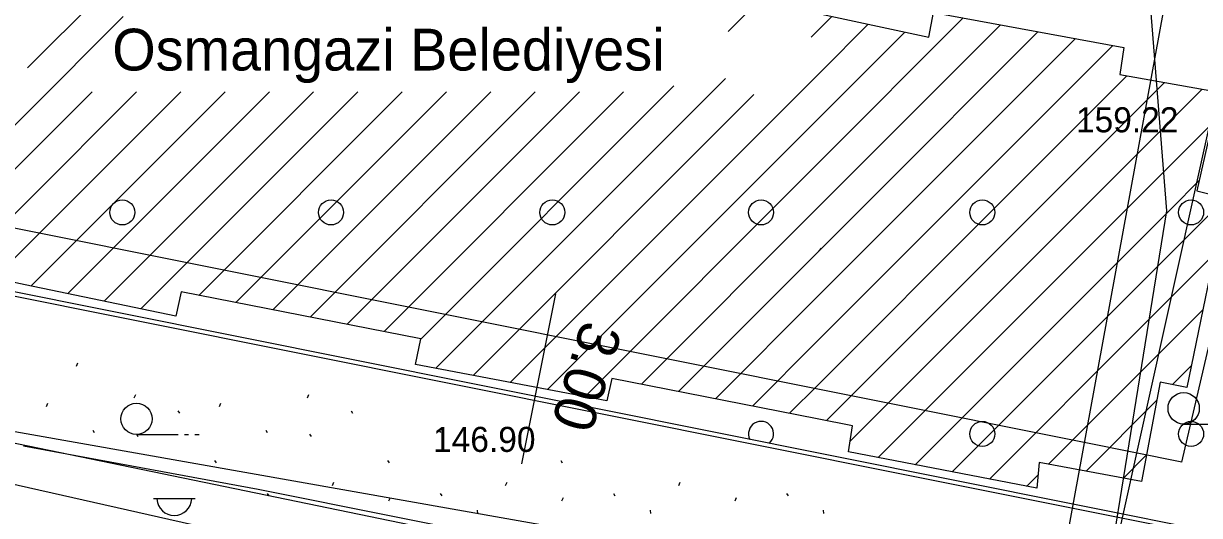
# Model space of a CAD drawing. Extents: x 419101 to 420177, y 4451541 to 4452254.
# Drawn here: x 419637.7 to 419694, y 4451935.4 to 4451959 of the extents above; entities that cross this region are included whole.
import ezdxf

# ---------------------------------------------------------------- set-up
doc = ezdxf.new("R2010")
doc.units = 0
for name, color, linetype in [('1_PLAN_ONAMA_SINIRI', 7, 'Continuous'), ('2_KADASTRO', 7, 'Continuous'), ('3_HALİHAZIR', 7, 'Continuous'), ('Level 10', 7, 'Continuous'), ('Level 20', 7, 'Continuous'), ('Level 28', 7, 'Continuous'), ('Level 41', 7, 'Continuous'), ('Level 46', 7, 'Continuous'), ('Level 57', 7, 'Continuous'), ('Level 60', 7, 'Continuous')]:
    doc.layers.add(name, color=color, linetype=linetype)

msp = doc.modelspace()

# ---------------------------------------------------------------- linework, layer by layer
at = {"layer": '1_PLAN_ONAMA_SINIRI'}
msp.add_lwpolyline([(419584.187, 4451948.843), (419681.536, 4451931.643)], dxfattribs=at)
at = {"layer": '2_KADASTRO'}
msp.add_lwpolyline([(419621.193, 4451949.157), (419634.331, 4452007.12), (419634.362, 4452007.254), (419700.896, 4452017.498), (419711.084, 4452019.067), (419700.128, 4451968.364), (419703.203, 4451967.824), (419695.419, 4451934.291), (419680.246, 4451937.33)], close=True, dxfattribs=at)
at = {"layer": '3_HALİHAZIR'}
for p, q in [((419637.898, 4451956.868), (419652.284, 4451971.255)), ((419671.46, 4451958.611), (419672.931, 4451960.082)), ((419637.875, 4451954.724), (419642.481, 4451959.331)), ((419675.865, 4451952.409), (419682.724, 4451959.268)), ((419675.933, 4451958.842), (419676.426, 4451959.334)), ((419675.434, 4451958.342), (419675.933, 4451958.842)), ((419675.842, 4451950.265), (419684.516, 4451958.938)), ((419675.911, 4451956.697), (419678.174, 4451958.96)), ((419675.888, 4451954.553), (419679.921, 4451958.587)), ((419678.183, 4451950.484), (419686.307, 4451958.609)), ((419680.307, 4451950.487), (419688.099, 4451958.279)), ((419682.135, 4451950.194), (419689.891, 4451957.949)), ((419661.027, 4451941.813), (419675.911, 4451956.697)), ((419684.2, 4451950.138), (419690.557, 4451956.494)), ((419656.743, 4451943.893), (419668.867, 4451956.018)), ((419657.463, 4451942.492), (419671.335, 4451956.365)), ((419686.265, 4451950.081), (419692.361, 4451956.177)), ((419688.567, 4451950.261), (419694.166, 4451955.86)), ((419637.806, 4451948.292), (419645.241, 4451955.727)), ((419637.829, 4451950.436), (419643.12, 4451955.727)), ((419637.852, 4451952.58), (419640.999, 4451955.727)), ((419638.069, 4451946.433), (419647.363, 4451955.727)), ((419639.824, 4451946.066), (419649.484, 4451955.727)), ((419641.578, 4451945.699), (419651.605, 4451955.727)), ((419643.332, 4451945.332), (419653.727, 4451955.727)), ((419646.104, 4451945.983), (419655.848, 4451955.727)), ((419647.88, 4451945.637), (419657.969, 4451955.727)), ((419649.655, 4451945.291), (419660.091, 4451955.727)), ((419651.431, 4451944.945), (419662.212, 4451955.727)), ((419653.206, 4451944.599), (419664.333, 4451955.727)), ((419654.981, 4451944.253), (419666.455, 4451955.727)), ((419659.245, 4451942.153), (419672.692, 4451955.601)), ((419631.962, 4451948.812), (419637.875, 4451954.724)), ((419662.809, 4451941.474), (419675.888, 4451954.553)), ((419690.573, 4451950.146), (419694.645, 4451954.219)), ((419633.751, 4451948.479), (419637.852, 4451952.58)), ((419664.59, 4451941.134), (419675.865, 4451952.409)), ((419692.697, 4451950.149), (419694.03, 4451951.482)), ((419635.541, 4451948.147), (419637.829, 4451950.436)), ((419667.308, 4451941.73), (419675.842, 4451950.265)), ((419669.081, 4451941.382), (419678.183, 4451950.484)), ((419675.797, 4451945.977), (419680.307, 4451950.487)), ((419677.311, 4451939.006), (419688.567, 4451950.261)), ((419675.751, 4451941.689), (419684.2, 4451950.138)), ((419675.774, 4451943.833), (419682.135, 4451950.194)), ((419676.175, 4451939.991), (419686.265, 4451950.081)), ((419678.644, 4451938.217), (419690.573, 4451950.146)), ((419680.422, 4451937.874), (419692.697, 4451950.149)), ((419682.2, 4451937.53), (419694.703, 4451950.033)), ((419636.315, 4451946.8), (419637.806, 4451948.292)), ((419675.82, 4451948.121), (419675.938, 4451948.239)), ((419691.185, 4451944.394), (419694.749, 4451947.958)), ((419670.855, 4451941.035), (419675.797, 4451945.977)), ((419686.814, 4451937.902), (419694.197, 4451945.285)), ((419683.977, 4451937.187), (419691.185, 4451944.394)), ((419672.628, 4451940.687), (419675.774, 4451943.833)), ((419692.747, 4451941.713), (419693.646, 4451942.612)), ((419674.402, 4451940.339), (419675.751, 4451941.689)), ((419688.605, 4451937.572), (419691.994, 4451940.961)), ((419693.283, 4451939.827), (419695.283, 4451939.827)), ((419643.117, 4451939.324), (419645.117, 4451939.324)), ((419645.417, 4451939.324), (419645.617, 4451939.324)), ((419645.917, 4451939.324), (419646.117, 4451939.324)), ((419690.396, 4451937.241), (419691.508, 4451938.353)), ((419685.755, 4451936.843), (419686.309, 4451937.397)), ((419643.932, 4451936.256), (419645.932, 4451936.256))]:
    msp.add_line(p, q, dxfattribs=at)
for points in [[(419637.787, 4451946.492), (419635.924, 4451946.882), (419636.2, 4451948.025), (419631.473, 4451948.902), (419632.361, 4451953.701), (419631.085, 4451953.896), (419632.956, 4451962.96), (419634.296, 4451962.697), (419638.17, 4451982.536)], [(419675.94, 4451959.438), (419681.068, 4451958.342), (419681.3, 4451959.53), (419690.424, 4451957.851), (419690.232, 4451956.551), (419694.982, 4451955.717), (419693.92, 4451950.99), (419695.302, 4451950.637), (419693.431, 4451941.573), (419692.157, 4451941.834), (419691.27, 4451937.079), (419686.368, 4451937.985), (419686.244, 4451936.749), (419677.233, 4451938.49), (419677.423, 4451939.746), (419675.734, 4451940.078)], [(419675.728, 4451940.079), (419665.885, 4451942.009), (419665.656, 4451940.931), (419656.49, 4451942.678), (419656.746, 4451943.91), (419645.252, 4451946.149), (419644.998, 4451944.984), (419637.787, 4451946.492)], [(419675.734, 4451940.078), (419675.728, 4451940.079)], [(419637.705, 4451938.784), (419648.953, 4451936.71), (419675.636, 4451931.359)]]:
    msp.add_lwpolyline(points, dxfattribs=at)
for centre in [(419693.283, 4451940.577), (419643.117, 4451940.074)]:
    msp.add_circle(centre, 0.75, dxfattribs=at)
msp.add_arc((419644.932, 4451936.286), 0.837, 183.298, 356.9072, dxfattribs=at)
at = {"layer": 'Level 10'}
msp.add_line((419689.726, 4451932.484), (419698.044, 4451970.032), dxfattribs=at)
at = {"layer": 'Level 20'}
for p, q in [((419693.2, 4451938), (419700.193, 4451968.129)), ((419688.522, 4451938.938), (419631.928, 4451950.272)), ((419663.192, 4451946.051), (419661.565, 4451937.927)), ((419693.2, 4451938), (419688.522, 4451938.937))]:
    msp.add_line(p, q, dxfattribs=at)
at = {"layer": 'Level 28'}
for p, q in [((419687.981, 4451935.987), (419621.238, 4451949.354)), ((419695.465, 4451934.488), (419687.981, 4451935.987))]:
    msp.add_line(p, q, dxfattribs=at)
at = {"layer": 'Level 41'}
for p, q in [((419640.238, 4451942.603), (419640.31, 4451942.763)), ((419643.01, 4451941.073), (419643.08, 4451941.233)), ((419651.303, 4451941.073), (419651.373, 4451941.233)), ((419638.8, 4451940.665), (419638.871, 4451940.825)), ((419647.093, 4451940.665), (419647.164, 4451940.825)), ((419645.105, 4451940.457), (419645.176, 4451940.351)), ((419653.398, 4451940.457), (419653.469, 4451940.351)), ((419641.02, 4451939.528), (419641.091, 4451939.421)), ((419649.313, 4451939.528), (419649.384, 4451939.421)), ((419657.606, 4451939.528), (419657.677, 4451939.421)), ((419643.119, 4451939.336), (419643.19, 4451939.229)), ((419651.412, 4451939.336), (419651.483, 4451939.229)), ((419659.705, 4451939.336), (419659.776, 4451939.229)), ((419646.857, 4451938.075), (419646.928, 4451937.968)), ((419655.15, 4451938.075), (419655.221, 4451937.968)), ((419663.443, 4451938.075), (419663.514, 4451937.968)), ((419652.509, 4451936.882), (419652.58, 4451937.041)), ((419660.802, 4451936.882), (419660.873, 4451937.041)), ((419669.095, 4451936.882), (419669.166, 4451937.041)), ((419649.38, 4451936.498), (419649.451, 4451936.391)), ((419655.208, 4451936.153), (419655.28, 4451936.313)), ((419657.673, 4451936.498), (419657.744, 4451936.391)), ((419663.501, 4451936.153), (419663.573, 4451936.313)), ((419665.966, 4451936.498), (419666.037, 4451936.391)), ((419671.794, 4451936.153), (419671.866, 4451936.313)), ((419674.259, 4451936.498), (419674.33, 4451936.391)), ((419659.431, 4451935.707), (419659.449, 4451935.547)), ((419667.724, 4451935.707), (419667.742, 4451935.547)), ((419676.017, 4451935.707), (419676.035, 4451935.547))]:
    msp.add_line(p, q, dxfattribs=at)
at = {"layer": 'Level 46'}
for centre in [(419642.438, 4451949.954), (419652.438, 4451949.954), (419663.038, 4451949.954), (419673.038, 4451949.954), (419683.638, 4451949.954), (419693.638, 4451949.954), (419683.638, 4451939.354), (419693.638, 4451939.354)]:
    msp.add_circle(centre, 0.6, dxfattribs=at)
msp.add_arc((419673.038, 4451939.354), 0.6, 310.9658, 206.384, dxfattribs=at)
at = {"layer": 'Level 57'}
msp.add_line((419619.337, 4451942.603), (419686.656, 4451928.754), dxfattribs=at)
at = {"layer": 'Level 60'}
for points in [[(419704.295, 4452024.999), (419685.918, 4451924.728), (419757.765, 4451912.394), (419752.832, 4451966.973), (419758.999, 4451998.734), (419751.598, 4451999.351), (419749.131, 4452033.579), (419704.295, 4452024.999)], [(419687.728, 4452009.63), (419692.467, 4451950.034)], [(419686.134, 4451925.906), (419617.267, 4451941.431), (419628.297, 4451991.434)], [(419692.467, 4451950.034), (419689.363, 4451930.883), (419700.244, 4451928.221)]]:
    msp.add_lwpolyline(points, dxfattribs=at)

# ---------------------------------------------------------------- texts
at = {"layer": '3_HALİHAZIR'}
for s, height, p in [('Osmangazi Belediyesi', 2, (419641.958, 4451956.748)), ('159.22 ', 1.2, (419688.123, 4451953.789))]:
    msp.add_text(s, height=height, dxfattribs=at).set_placement(p)
msp.add_text('146.90 ', height=1.2, rotation=359.998, dxfattribs=at).set_placement((419657.326, 4451938.491))
at = {"layer": 'Level 20'}
msp.add_text('3.00', height=2, rotation=253.1107, dxfattribs=at).set_placement((419664.491, 4451944.865))

doc.saveas('drawing.dxf')
